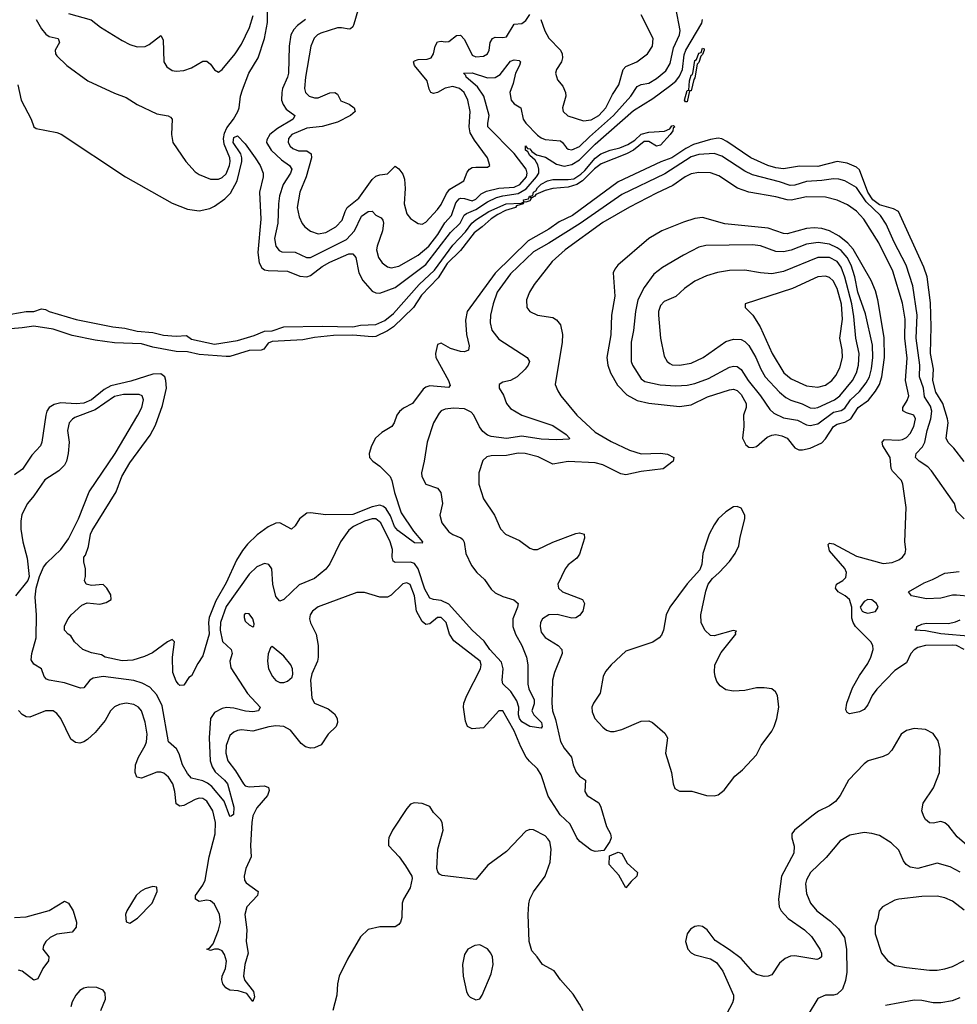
# Model space of a CAD drawing. Header units: inches. Extents: x 1682530 to 1839546, y 640742 to 791647.
# Tile 276 of 656: x 1722816 to 1727695, y 703083 to 708209. Entities that reach past the tile are written whole.
import ezdxf

# ---------------------------------------------------------------- set-up
doc = ezdxf.new("R2010")
doc.units = ezdxf.units.IN
doc.header["$MEASUREMENT"] = 0
doc.layers.add('B7720', color=7, linetype='Continuous')

msp = doc.modelspace()

# ---------------------------------------------------------------- linework, layer by layer
at = {"layer": 'B7720', "color": 5}
for points, elevation in [([(1722902.5, 708210), (1722930, 708160.3), (1722952.6, 708132.6), (1722970, 708121.6), (1723016.5, 708110), (1723023.9, 708090), (1723001.6, 708050), (1723003.2, 708030), (1723010, 708021.1), (1723062.4, 707970), (1723170.9, 707890.9), (1723310, 707826), (1723370, 707803.7), (1723427, 707767), (1723530, 707718), (1723588.7, 707708.7), (1723600.7, 707700.7), (1723610.3, 707690), (1723606, 707610), (1723613.6, 707570), (1723681.2, 707470), (1723730, 707416.1), (1723750, 707401.8), (1723810, 707378), (1723850, 707377.5), (1723870, 707386.9), (1723890, 707406.7), (1723908.7, 707450), (1723911.9, 707470), (1723909.6, 707490), (1723880.7, 707560.7), (1723877.1, 707590), (1723881.9, 707618.1), (1723895, 707645), (1723929.5, 707690), (1723952.1, 707730), (1723958.4, 707750), (1723964.9, 707810), (1723975.8, 707844.2), (1724009.3, 707930), (1724057.5, 708010), (1724089.9, 708110), (1724105.6, 708194.4), (1724108.1, 708370)], 460), ([(1723070, 708241.6), (1723188.3, 708208.3), (1723237.1, 708170), (1723350, 708099.5), (1723390, 708078.9), (1723427.3, 708067.3), (1723470, 708069.1), (1723490, 708079.1), (1723550, 708126), (1723563, 708103), (1723565.6, 707990), (1723582.4, 707962.4), (1723610, 707944.2), (1723630, 707939.7), (1723670, 707944.1), (1723710, 707957.7), (1723770, 707992.8), (1723790, 707993.4), (1723810, 707976.4), (1723830, 707948), (1723850, 707935.5), (1723870, 707948.4), (1723937.1, 708030), (1723970, 708080.9), (1724012.3, 708167.7), (1724030.4, 708230)], 480), ([(1724304.2, 708210), (1724261.4, 708178.6), (1724242.3, 708157.7), (1724227.7, 708130), (1724219, 708070), (1724214.9, 707930), (1724210.5, 707909.5), (1724183.1, 707850), (1724179.9, 707830), (1724179.3, 707790), (1724186.8, 707766.8), (1724203.6, 707743.6), (1724247.9, 707710), (1724238.9, 707690), (1724158.1, 707641.9), (1724117.6, 707610), (1724102.7, 707582.7), (1724101, 707570), (1724125, 707530), (1724178.4, 707478.4), (1724220.7, 707450), (1724232.5, 707430), (1724225, 707410), (1724187.3, 707350), (1724168.8, 707291.2), (1724162.5, 707250), (1724159.4, 707150), (1724142.7, 707070), (1724149.5, 707030), (1724166.9, 707006.9), (1724180.9, 707000.9), (1724250, 706998.3), (1724308.7, 706970), (1724330, 706971.2), (1724516.3, 707063.7), (1724559.1, 707110), (1724594.3, 707185.7), (1724630, 707209.4), (1724650, 707211), (1724670, 707191.8), (1724696.8, 707176.8), (1724705.3, 707165.3), (1724708.8, 707148.8), (1724703.8, 707110), (1724676.4, 707030), (1724673.7, 707010), (1724682.9, 706970), (1724702, 706942), (1724730, 706921.6), (1724750, 706917.1), (1724790, 706925.6), (1724890, 706983.3), (1724944.7, 707030), (1724991.5, 707090), (1725029.3, 707150.7), (1725064, 707190), (1725084.9, 707255.1), (1725103.6, 707276.4), (1725110, 707279.9), (1725130, 707277.9), (1725170, 707265.7), (1725190, 707274.1), (1725217.4, 707302.6), (1725244.7, 707315.3), (1725310, 707330.9), (1725390, 707336.8), (1725418.7, 707350), (1725452.7, 707390), (1725457.7, 707410), (1725451.9, 707430), (1725390, 707511.8), (1725252.6, 707650), (1725251.7, 707670), (1725259.1, 707710), (1725232.1, 707810), (1725199.2, 707859.2), (1725139.4, 707910), (1725137.9, 707917.9), (1725125.6, 707930), (1725170, 707932.1), (1725250, 707906.4), (1725290, 707907.2), (1725316.5, 707923.5), (1725370, 707992.6), (1725390, 707999.4), (1725415.6, 707995.6), (1725422, 707990), (1725417.4, 707970), (1725396.8, 707930), (1725384.2, 707875.8), (1725367.5, 707830), (1725374, 707790), (1725389.7, 707769.7), (1725424.5, 707750), (1725436.6, 707690), (1725450, 707669.4), (1725510, 707607), (1725530, 707592.7), (1725550, 707585.4), (1725630, 707577.2), (1725640.2, 707570), (1725661, 707541), (1725670, 707534.3), (1725690, 707531.3), (1725730, 707548.9), (1725780.7, 707599.3), (1725906.8, 707710), (1725995.9, 707810), (1726030, 707860.8), (1726050, 707871.5), (1726090, 707878.7), (1726130, 707902.1), (1726177.9, 707942.1), (1726200.3, 707979.7), (1726217.7, 708062.3), (1726249.9, 708130), (1726253, 708153), (1726230.6, 708270)], 460), ([(1724576.2, 708256.2), (1724555.4, 708184.6), (1724550, 708170.9), (1724538.4, 708161.6), (1724530, 708158.5), (1724490, 708166.4), (1724470, 708165.6), (1724382.5, 708137.5), (1724366.5, 708130), (1724348.4, 708111.6), (1724331.8, 708070), (1724303.9, 707910), (1724299.2, 707850), (1724303.2, 707830), (1724323.1, 707810), (1724350, 707801.4), (1724370, 707802), (1724430, 707828.3), (1724456.3, 707830), (1724470, 707820.4), (1724486.6, 707786.6), (1724530, 707768), (1724557.2, 707750), (1724561.5, 707730), (1724536.9, 707710), (1724470, 707675.8), (1724390, 707653), (1724310, 707643.4), (1724232.6, 707610), (1724215.1, 707590), (1724213.5, 707570), (1724224.4, 707550), (1724238.4, 707538.4), (1724266.7, 707526.7), (1724310, 707525), (1724333.2, 707510), (1724334.3, 707490), (1724306.4, 707390), (1724273.6, 707310), (1724259.4, 707230), (1724270, 707183.1), (1724287, 707147.1), (1724300.2, 707130), (1724330, 707108.4), (1724370, 707094.3), (1724410, 707101.5), (1724462, 707130), (1724494.5, 707165.4), (1724509.4, 707210), (1724521, 707230), (1724580.3, 707279.7), (1724650, 707376.6), (1724670, 707394.7), (1724690, 707401.5), (1724730, 707405.7), (1724770, 707446.3), (1724790, 707431.6), (1724810, 707403.6), (1724819.1, 707379.1), (1724822.7, 707330), (1724817.5, 707250), (1724830, 707197.3), (1724850, 707174.4), (1724870, 707160.4), (1724890, 707148.4), (1724910, 707144.4), (1724930, 707154), (1724990, 707219.7), (1725010, 707246.5), (1725037.1, 707302.9), (1725054.3, 707325.7), (1725128, 707370), (1725145.5, 707414.5), (1725156.4, 707430), (1725170, 707438.4), (1725190, 707441.5), (1725250, 707441.6), (1725262.7, 707450), (1725251.1, 707490), (1725182.1, 707582.1), (1725160.4, 707620.4), (1725155, 707650), (1725159.9, 707730), (1725148, 707790), (1725129.9, 707830), (1725105.3, 707850), (1725070, 707860.4), (1725030, 707851.3), (1724990, 707828.9), (1724970, 707823.9), (1724955.1, 707830), (1724946.4, 707846.4), (1724937.3, 707890), (1724871.1, 707970), (1724865.6, 707990), (1724870, 707995), (1724890, 708001.5), (1724937.3, 708002.7), (1724956.8, 708010), (1724968.7, 708030), (1724977.9, 708070), (1724990, 708093.2), (1725010, 708097), (1725030, 708092.5), (1725050, 708095.3), (1725090, 708125.5), (1725110, 708127.8), (1725130, 708104.7), (1725170, 708023.5), (1725190, 708014.5), (1725230, 708017.8), (1725250.8, 708030), (1725259.4, 708050), (1725264.7, 708090), (1725276.8, 708110), (1725290, 708117), (1725330, 708115), (1725350, 708119.8), (1725390, 708185.3), (1725430, 708188.3), (1725450, 708205), (1725470, 708234.7)], 480), ([(1722806.8, 707870), (1722823.8, 707790), (1722876.4, 707690), (1722890, 707651.3), (1722902, 707642), (1723010, 707622), (1723032.3, 707612.3), (1723366.8, 707390), (1723610, 707254), (1723690, 707221.7), (1723750, 707214), (1723806.4, 707226.4), (1723830, 707237.6), (1723884.6, 707275.4), (1723913.9, 707306.1), (1723948.5, 707370), (1723972.1, 707470), (1723972.9, 707490), (1723967.6, 707510), (1723927.9, 707570), (1723930, 707594.7), (1723950, 707604.4), (1723990, 707562.8), (1724042.4, 707490), (1724067, 707450), (1724083, 707410), (1724083.2, 707390), (1724064.7, 707310), (1724071.3, 707170), (1724055.9, 706995.9), (1724062.6, 706942.6), (1724076, 706916), (1724090, 706906.3), (1724110, 706902.2), (1724210, 706900.1), (1724273.4, 706873.4), (1724310, 706869.6), (1724330, 706876.8), (1724390, 706923.9), (1724430, 706947.1), (1724528.3, 706990), (1724550.1, 706990.1), (1724564.7, 706970), (1724581.5, 706890), (1724601.5, 706850), (1724650, 706795.9), (1724670, 706786.2), (1724690, 706785.3), (1724770, 706814.4), (1724930, 706934.5), (1725058.6, 707101.4), (1725108.4, 707150), (1725129.7, 707190.3), (1725140.5, 707199.5), (1725190, 707220.7), (1725250, 707259.9), (1725297.8, 707282.2), (1725330, 707292.1), (1725410, 707303.9), (1725451.3, 707328.7), (1725505.9, 707390), (1725517.2, 707410), (1725518.2, 707430), (1725512.5, 707452.5), (1725497.8, 707477.8), (1725470, 707501), (1725460.4, 707520.4), (1725449, 707530), (1725448.4, 707551.6), (1725458, 707538), (1725470, 707537.1), (1725481.8, 707521.8), (1725504.8, 707504.8), (1725553, 707493), (1725610, 707455.9), (1725650, 707446.3), (1725690, 707454.5), (1725730, 707479.2), (1725810, 707560.7), (1726010, 707735.1), (1726110, 707798.4), (1726197.7, 707862.3), (1726230, 707888.3), (1726250, 707913.7), (1726265.1, 707950), (1726274.6, 708025.4), (1726281.8, 708050), (1726366.2, 708190), (1726369.8, 708210)], 440), ([(1725527.8, 708210), (1725548.9, 708150), (1725570, 708112.8), (1725630, 708050.2), (1725638.9, 708030), (1725640.2, 708010), (1725635.2, 707990), (1725608.9, 707950), (1725604.2, 707930), (1725615.4, 707895.4), (1725641.8, 707861.8), (1725656.9, 707830), (1725657.7, 707810), (1725641.1, 707750), (1725643.7, 707730), (1725668.6, 707708.6), (1725750, 707682.2), (1725790, 707687.1), (1725830, 707710.1), (1725866.2, 707750), (1725901, 707819), (1725933.2, 707870), (1725956.5, 707950), (1725970, 707965.5), (1726027.6, 707990), (1726083.5, 708030), (1726108.6, 708070), (1726113.1, 708110), (1726050, 708233)], 480), ([(1727730, 705908.3), (1727677.3, 705977.3), (1727647.3, 706007.3), (1727636.9, 706030), (1727646.6, 706110), (1727644.5, 706130), (1727620.1, 706210), (1727582.8, 706270), (1727567.6, 706330), (1727571.3, 706390), (1727555.4, 706470), (1727559.5, 706610), (1727554.8, 706734.8), (1727537.6, 706870), (1727520.7, 706920.7), (1727389.6, 707209.6), (1727363.2, 707223.2), (1727290, 707244.1), (1727254.7, 707270), (1727230.1, 707310), (1727186.4, 707426.4), (1727170, 707440.4), (1727121.5, 707461.5), (1727070, 707470.9), (1726970, 707444.7), (1726873.7, 707446.3), (1726790, 707432.8), (1726750, 707437.9), (1726709.4, 707449.4), (1726620.2, 707490), (1726495.1, 707575.1), (1726470, 707587.7), (1726450, 707591.6), (1726410, 707585.5), (1726322, 707558), (1726282.5, 707537.5), (1726210, 707489.6), (1726152.2, 707467.8), (1725930, 707364.8), (1725692.3, 707190), (1725623.5, 707156.5), (1725570, 707118.3), (1725462, 707058), (1725290, 706889), (1725144, 706690), (1725135.4, 706644.6), (1725142.1, 706570), (1725154.5, 706510), (1725152, 706488), (1725130, 706478.7), (1725110, 706480.8), (1725057.2, 706497.2), (1725010, 706525.2), (1724990, 706518), (1724979.1, 706470), (1724982.4, 706450), (1725048.3, 706330), (1725056.5, 706303.5), (1725046.9, 706293.1), (1724950, 706302.5), (1724930, 706295.8), (1724915.3, 706284.7), (1724859.6, 706210), (1724814.2, 706185.8), (1724791.9, 706168.1), (1724778.9, 706150), (1724764.9, 706110), (1724752.4, 706090), (1724699.9, 706060.1), (1724667.7, 706030), (1724647.3, 705990), (1724634, 705950), (1724637.3, 705930), (1724653.4, 705910), (1724690, 705883.9), (1724743.4, 705830), (1724753.3, 705810), (1724766.5, 705746.5), (1724801.7, 705641.7), (1724865.3, 705545.3), (1724913, 705490), (1724910, 705484), (1724870, 705485.1), (1724783.4, 705550), (1724767.2, 705570), (1724745.7, 705625.7), (1724722.8, 705662.8), (1724710, 705674.3), (1724690, 705681.3), (1724650, 705673.3), (1724550, 705633.3), (1724410, 705631.5), (1724330, 705641.9), (1724310, 705638.9), (1724271.5, 705610), (1724250, 705574.5), (1724230, 705555.6), (1724170, 705589.8), (1724150, 705588.2), (1724110, 705568.4), (1724052.8, 705527.2), (1724001.8, 705478.2), (1723975.2, 705444.8), (1723945, 705395), (1723890, 705276.8), (1723836.4, 705183.6), (1723802.8, 705097.2), (1723798.5, 705070), (1723801.5, 705010), (1723770, 704896.3), (1723742.6, 704857.4), (1723710, 704792.3), (1723696.4, 704783.6), (1723670, 704744), (1723650, 704742.7), (1723642.7, 704750), (1723630, 704765.2), (1723614, 704810), (1723611.1, 704890), (1723622, 704970), (1723610, 704982), (1723584.7, 704970), (1723506.9, 704913.1), (1723465.8, 704894.2), (1723405.3, 704874.7), (1723350, 704870.8), (1723260.9, 704890), (1723242.6, 704902.6), (1723190, 704912.7), (1723145.2, 704930), (1723102, 704970), (1723082, 705002), (1723068, 705010), (1723049.3, 705030.7), (1723050, 705054), (1723069, 705090), (1723084, 705110), (1723139.1, 705160.9), (1723167.7, 705172.3), (1723233.6, 705166.4), (1723265.6, 705174.4), (1723292.3, 705190), (1723290, 705215.3), (1723270, 705248.7), (1723250, 705268.7), (1723190, 705262.9), (1723162, 705270), (1723154, 705290), (1723159, 705310), (1723159, 705350), (1723150, 705386), (1723149.6, 705410), (1723158.6, 705421.4), (1723174, 705466), (1723184.7, 705530), (1723193, 705550), (1723318, 705750), (1723347.3, 705830), (1723390, 705901.5), (1723494.6, 706045.4), (1723522.7, 706097.3), (1723559.8, 706200.2), (1723580.7, 706290), (1723577.7, 706330), (1723570.9, 706350), (1723550, 706365.6), (1723510, 706362.7), (1723394, 706326), (1723290, 706301.9), (1723256.7, 706283.3), (1723190, 706229.3), (1723150, 706212.6), (1723110, 706208.4), (1723030, 706213.4), (1722995.5, 706204.5), (1722970.1, 706189.9), (1722957.7, 706170), (1722952.4, 706150), (1722931.3, 706008.7), (1722925, 705990), (1722879, 705941), (1722830.4, 705869.6), (1722790, 705839)], 440), ([(1727730.7, 705610.7), (1727691.1, 705650), (1727679.8, 705690), (1727560.3, 705860.3), (1727540.8, 705880.8), (1727496.4, 705910), (1727476.8, 705930), (1727480.3, 705950), (1727514.5, 705985.5), (1727525.3, 706010), (1727538.5, 706070), (1727558.1, 706130), (1727563, 706170), (1727556.2, 706196.2), (1727524.7, 706244.7), (1727519.8, 706290), (1727497.8, 706350), (1727499.9, 706410), (1727480.4, 706550), (1727486.5, 706670), (1727463.1, 706823), (1727428.6, 706930), (1727365.7, 707050), (1727324.1, 707144.1), (1727294.6, 707190), (1727220.7, 707260.7), (1727170, 707334.7), (1727109.9, 707369.9), (1727078.6, 707378.6), (1727050, 707379.9), (1726989.4, 707370.6), (1726910, 707366.7), (1726850, 707346.8), (1726825.2, 707345.2), (1726770, 707363.9), (1726630, 707400.1), (1726590, 707420.4), (1726470, 707498.7), (1726430, 707511.2), (1726350, 707506.1), (1726310, 707493.9), (1726173.6, 707406.4), (1725950, 707298.7), (1725733.1, 707146.9), (1725570, 707044.5), (1725490, 707000.9), (1725370, 706886.4), (1725301.6, 706790), (1725280.1, 706730), (1725266.4, 706670), (1725264, 706630), (1725272.5, 706592.5), (1725310, 706546.3), (1725457.1, 706450), (1725468.5, 706430), (1725462.6, 706410), (1725446.7, 706390), (1725404.4, 706350), (1725370, 706330.7), (1725330, 706321.3), (1725310.6, 706310), (1725312, 706290), (1725333.4, 706253.4), (1725349.2, 706210), (1725370, 706184.7), (1725430, 706149.4), (1725590, 706095.7), (1725660.3, 706050), (1725677, 706030), (1725674.7, 706025.3), (1725610, 706021.4), (1725530, 706024.8), (1725430, 706040.3), (1725350, 706028.1), (1725270, 706039.3), (1725250, 706046.1), (1725225.5, 706065.5), (1725208.5, 706088.5), (1725179.4, 706150), (1725165.7, 706165.7), (1725130, 706182.1), (1725073.9, 706186.1), (1725030, 706181.4), (1725010, 706171.8), (1724999.4, 706160.6), (1724970.2, 706110), (1724936.2, 706010), (1724921.3, 705910), (1724907, 705850), (1724908.7, 705830), (1724930, 705790.6), (1724990, 705770.4), (1725008.1, 705748.1), (1725015.6, 705690), (1725002.4, 705630), (1725012.1, 705590), (1725050, 705541.8), (1725070, 705527.9), (1725111.8, 705511.8), (1725122.1, 705502.1), (1725129.4, 705489.4), (1725137.6, 705430), (1725166.5, 705366.5), (1725194.9, 705330), (1725235, 705295), (1725270, 705244.6), (1725290, 705225.5), (1725330, 705206.7), (1725388.1, 705188.1), (1725410.3, 705170), (1725406.7, 705150), (1725383, 705090), (1725382.6, 705050), (1725396.4, 705010), (1725430, 704950.2), (1725452.8, 704890), (1725459.8, 704850), (1725460.1, 704750), (1725465.8, 704725.8), (1725492.5, 704667.5), (1725493.4, 704646.6), (1725482, 704610), (1725491.5, 704590), (1725531.4, 704550), (1725534.9, 704530), (1725530, 704521.2), (1725470, 704529.8), (1725430, 704552.9), (1725416.5, 704570), (1725411.7, 704590), (1725413.3, 704630), (1725402.8, 704662.8), (1725371.6, 704711.6), (1725330.5, 704750.5), (1725326.1, 704770), (1725332.2, 704830), (1725324.1, 704864.1), (1725263, 704930), (1725233.3, 704973.3), (1725171, 705030), (1725050, 705166.8), (1725010, 705185), (1724969.9, 705189.9), (1724950, 705197.4), (1724924.7, 705244.7), (1724890, 705349.9), (1724870, 705377.6), (1724850, 705384.9), (1724770, 705383.7), (1724760.4, 705390), (1724755.2, 705410), (1724756.6, 705450), (1724744.7, 705490), (1724696, 705590), (1724670, 705609.4), (1724649.9, 705609.9), (1724610, 705597.9), (1724552.6, 705570), (1724529.3, 705550.7), (1724485.2, 705490), (1724430, 705376.3), (1724410, 705347.8), (1724350, 705299.8), (1724270, 705265.8), (1724190, 705189.7), (1724170, 705182.4), (1724150, 705205.1), (1724133.6, 705270), (1724128.3, 705350), (1724112.5, 705372.5), (1724090, 705377.2), (1724050, 705360.3), (1724010, 705322.9), (1723890, 705154.7), (1723861.8, 705070), (1723860.1, 705030), (1723872.2, 704972.2), (1723917.5, 704930), (1723922, 704910), (1723909.3, 704870), (1723915, 704835), (1724001.4, 704701.4), (1724068.5, 704630), (1724059.1, 704610), (1724030, 704605.6), (1723990.6, 704609.4), (1723930, 704625.4), (1723892.7, 704627.3), (1723870, 704623.4), (1723830, 704602.2), (1723808.9, 704570), (1723801.9, 704470), (1723807.7, 704350), (1723818.5, 704318.4), (1723833.8, 704293.8), (1723881.6, 704250), (1723897.2, 704230), (1723931.5, 704110), (1723928.2, 704071.8), (1723917.3, 704062.7), (1723910, 704060.7), (1723880.7, 704140.7), (1723816.3, 704216.3), (1723794.3, 704234.3), (1723770, 704246.1), (1723710, 704260.8), (1723690, 704284.6), (1723664.2, 704330), (1723646.5, 704386.5), (1723632.5, 704412.5), (1723589.9, 704449.9), (1723557.6, 704637.6), (1723530, 704693.6), (1723494, 704734), (1723454.5, 704754.5), (1723410, 704767.8), (1723250.1, 704789.9), (1723198.6, 704781.4), (1723181.1, 704770), (1723150.4, 704730), (1723132.1, 704727.9), (1723050, 704755.8), (1722969.9, 704769.9), (1722955.9, 704775.9), (1722943.9, 704790), (1722929.7, 704830), (1722890, 704853.5), (1722875.9, 704875.9), (1722879.9, 704910), (1722901.6, 704990), (1722903.4, 705110), (1722897, 705203), (1722902.4, 705250), (1722918.9, 705310), (1722941.1, 705358.9), (1722958.2, 705381.8), (1723030, 705451.1), (1723070, 705506), (1723122.1, 705610), (1723178.5, 705750), (1723314, 705950), (1723431.1, 706150), (1723451.1, 706190), (1723460.2, 706230), (1723454.5, 706250), (1723437.5, 706257.5), (1723357.3, 706257.3), (1723310, 706247.8), (1723210, 706178.3), (1723103.1, 706136.9), (1723090.5, 706129.5), (1723074, 706110), (1723066, 706070), (1723073.5, 706010), (1723068.4, 705950), (1723059.5, 705910), (1723050.1, 705889.9), (1723020.1, 705859.9), (1722947.1, 705812.9), (1722890.1, 705729.9), (1722856.9, 705690), (1722828.1, 705631.9), (1722822, 705598), (1722823.1, 705556.9), (1722833.1, 705490), (1722855.3, 705404.7), (1722864.9, 705310), (1722859.3, 705290), (1722795, 705210)], 460), ([(1727730, 704930.6), (1727691.2, 704950), (1727670, 704953.4), (1727530, 704951.5), (1727490, 704940.9), (1727470, 704929), (1727453.7, 704910), (1727430, 704860.2), (1727370, 704820.9), (1727275.9, 704724.1), (1727252.2, 704690), (1727230, 704642.2), (1727210, 704617.8), (1727185.6, 704605.6), (1727134.5, 704594.5), (1727122.3, 704602.3), (1727115.6, 704615.6), (1727119.8, 704650), (1727149.8, 704730), (1727186.1, 704793.9), (1727230, 704857.4), (1727245.7, 704890), (1727256.8, 704930), (1727255.8, 704950), (1727244.8, 704970), (1727166, 705050), (1727153.3, 705070), (1727146.5, 705093.5), (1727146.2, 705150), (1727133.8, 705190), (1727111.1, 705210), (1727075.1, 705230), (1727061.4, 705250), (1727067.1, 705270), (1727099.1, 705290), (1727114.6, 705305.4), (1727118.5, 705330), (1727110, 705352.3), (1727030, 705443.9), (1727023.9, 705476.1), (1727030, 705483.1), (1727050, 705480.6), (1727170, 705416.4), (1727310, 705377.7), (1727356.4, 705383.6), (1727390, 705396.5), (1727410, 705410.6), (1727423.6, 705430), (1727427.6, 705450), (1727421.6, 705490), (1727429.6, 705670), (1727411.2, 705790), (1727404, 705810), (1727357.9, 705857.9), (1727351.5, 705871.5), (1727346, 705930), (1727308, 705990), (1727303.8, 706010), (1727316.5, 706023.5), (1727390, 706019.4), (1727410, 706023.1), (1727430, 706033.9), (1727450, 706055), (1727469.4, 706090), (1727477.3, 706130), (1727468.2, 706150), (1727430, 706161.3), (1727412.3, 706172.3), (1727411.2, 706190), (1727434, 706226), (1727442.8, 706250), (1727425.4, 706330), (1727433.7, 706446.3), (1727422.5, 706550), (1727423.3, 706650), (1727410, 706732.4), (1727359.4, 706899.4), (1727287.2, 707047.2), (1727209, 707170), (1727170, 707212.6), (1727123.9, 707243.9), (1727069.2, 707269.2), (1727010, 707284.2), (1726910, 707286.3), (1726830, 707269.5), (1726810.3, 707270.3), (1726750, 707286.5), (1726610, 707311.4), (1726551.1, 707331.1), (1726455, 707395), (1726411.3, 707411.3), (1726350, 707412.5), (1726310, 707405.8), (1726279.3, 707390), (1726215.3, 707344.7), (1726130, 707305.7), (1725990, 707232.8), (1725850, 707153.2), (1725655.1, 707010), (1725587.1, 706950), (1725492.6, 706830), (1725468.9, 706790), (1725453.4, 706750), (1725455.3, 706710), (1725470, 706688.8), (1725510, 706670.3), (1725590, 706658.2), (1725610, 706646.3), (1725630, 706619.3), (1725640.9, 706570), (1725639.5, 706530), (1725602.7, 706310), (1725615.8, 706275.8), (1725632.4, 706250), (1725715.8, 706150), (1725810, 706060.8), (1725893.5, 706013.5), (1725990, 705968.3), (1726050, 705948.6), (1726150, 705952.3), (1726187.1, 705947.1), (1726220.5, 705930), (1726216.4, 705910), (1726164, 705870), (1726050, 705856.4), (1725970, 705839.3), (1725944.9, 705844.9), (1725850.9, 705890.9), (1725810, 705902.1), (1725670, 705908.8), (1725590, 705894.7), (1725513.9, 705933.8), (1725446, 705950), (1725410, 705952.8), (1725350, 705939.3), (1725270, 705938.4), (1725246.5, 705933.5), (1725226.2, 705913.8), (1725204.7, 705850), (1725206.2, 705790), (1725230, 705714), (1725287.7, 705630), (1725317.8, 705557.8), (1725344.9, 705530), (1725416.7, 705496.7), (1725470, 705458), (1725490, 705450.4), (1725510, 705450.4), (1725590, 705488), (1725710, 705533.6), (1725730, 705537.4), (1725753, 705530), (1725756, 705510), (1725730, 705426), (1725715, 705405), (1725670.3, 705370), (1725654.4, 705350), (1725616.1, 705270), (1725619.6, 705250), (1725641.1, 705230), (1725745.3, 705190), (1725754.4, 705170), (1725746.5, 705130), (1725730, 705107.4), (1725710, 705095.6), (1725690, 705092.9), (1725612.2, 705112.2), (1725569, 705111), (1725537.4, 705090), (1725526.2, 705070), (1725524.7, 705050), (1725530, 705020.5), (1725550, 704991.7), (1725618.4, 704950), (1725637.4, 704930), (1725639.1, 704910), (1725598.4, 704810), (1725589.4, 704770), (1725584.5, 704650), (1725588.5, 704611.5), (1725605, 704565), (1725630.8, 704450.8), (1725650, 704415.6), (1725688.2, 704370), (1725696.9, 704330), (1725711.7, 704291.7), (1725730, 704270.9), (1725759.7, 704250), (1725757.6, 704190), (1725769.8, 704169.8), (1725830, 704131.2), (1725841, 704110), (1725870, 704008), (1725890.9, 703970), (1725893.7, 703950), (1725886.6, 703930), (1725856.3, 703883.7), (1725810, 703879.3), (1725790, 703885.8), (1725730.4, 703930), (1725715.3, 703950), (1725680.4, 704020.4), (1725628.6, 704070), (1725565.6, 704165.7), (1725530, 704278), (1725510, 704308.7), (1725468.2, 704348.2), (1725451.9, 704370), (1725423.2, 704423.2), (1725390, 704506.2), (1725330, 704611), (1725308.9, 704610), (1725230, 704522.7), (1725170, 704517), (1725145.6, 704530), (1725136.9, 704556.9), (1725126.2, 704630), (1725127.2, 704650), (1725142.5, 704690), (1725214.4, 704830), (1725218.4, 704850), (1725211.6, 704870), (1725075.2, 704975.2), (1725053.5, 705010), (1725035.2, 705070), (1725010, 705096.5), (1724990, 705097.3), (1724950, 705063.4), (1724930, 705060.2), (1724910, 705076.2), (1724880.5, 705130), (1724869.9, 705210), (1724848.3, 705268.3), (1724830, 705277.7), (1724810, 705272.2), (1724750, 705212), (1724730, 705201.8), (1724690, 705201.8), (1724610, 705226.4), (1724570, 705227.2), (1724370, 705152.7), (1724340.2, 705130), (1724327.6, 705110), (1724324.7, 705090), (1724328.8, 705068.8), (1724358.6, 705010), (1724369.2, 704950), (1724370.2, 704890), (1724366.5, 704870), (1724337.3, 704802.7), (1724328.7, 704770), (1724336.3, 704676.3), (1724350.2, 704650.2), (1724421.9, 704621.8), (1724455, 704595), (1724469, 704570), (1724470.2, 704550), (1724463.1, 704530), (1724420.8, 704490), (1724385.8, 704434.2), (1724350, 704418.8), (1724330, 704416.8), (1724303.8, 704423.8), (1724281.4, 704441.4), (1724224.7, 704510), (1724190, 704528.4), (1724150, 704533.1), (1724112.1, 704527.9), (1724030, 704504.7), (1723970, 704511.3), (1723950, 704509), (1723930, 704499.8), (1723910, 704481.7), (1723890.9, 704430), (1723889, 704390), (1723899, 704350), (1723938.8, 704298.8), (1723980.2, 704230), (1723990, 704221), (1724010, 704214.6), (1724090, 704219.8), (1724111.3, 704211.3), (1724115.2, 704195.2), (1724106.5, 704170), (1724050, 704105.8), (1724030, 704063.6), (1724024, 704030), (1724018.1, 703910), (1724021, 703850), (1723992.7, 703790), (1723984.6, 703750), (1723986, 703730), (1723994.9, 703714.9), (1724058, 703670), (1724053.1, 703650), (1723999, 703590), (1723988, 703550), (1723998.3, 703470), (1723994.9, 703410), (1724006, 703350), (1723988.3, 703290), (1723980.6, 703230), (1723987.5, 703207.5), (1724032.9, 703150), (1724037.4, 703122.6), (1724030, 703097.2), (1723998.8, 703138.8), (1723952.8, 703152.8), (1723910, 703156.6), (1723888.3, 703168.3), (1723873.1, 703190), (1723867.4, 703210), (1723869.9, 703230), (1723887.5, 703270), (1723891.7, 703308.3), (1723882.5, 703342.5), (1723870, 703361.5), (1723850, 703369.8), (1723830, 703369.7), (1723810, 703363.6), (1723789.7, 703370), (1723804.9, 703375.1), (1723822.5, 703397.5), (1723851.7, 703468.3), (1723861.3, 703510), (1723856, 703550), (1723830, 703604), (1723810, 703621.3), (1723790, 703624.6), (1723750, 703619), (1723730.9, 703630.9), (1723730.7, 703650), (1723770, 703703.8), (1723780.9, 703730), (1723801.6, 703850), (1723832.7, 703970), (1723834.9, 704030), (1723821.6, 704090), (1723790, 704141.1), (1723770, 704154.2), (1723750, 704156.2), (1723730.1, 704149.9), (1723670, 704117.5), (1723650, 704114.8), (1723630, 704126), (1723623.1, 704190), (1723612.7, 704230), (1723590, 704265.6), (1723565.7, 704285.7), (1723550, 704291.5), (1723530, 704290.6), (1723450, 704261), (1723425.4, 704265.4), (1723416.8, 704290), (1723418.3, 704330), (1723434, 704370), (1723469.4, 704430), (1723476.6, 704450), (1723480.2, 704490), (1723470, 704552.3), (1723449.8, 704610), (1723434.2, 704630), (1723410, 704643.2), (1723370, 704650.6), (1723335.5, 704644.5), (1723310, 704630.8), (1723289.6, 704610.4), (1723260.4, 704559.6), (1723210, 704498), (1723170, 704461.1), (1723150, 704448.5), (1723130, 704442.7), (1723106.1, 704446.1), (1723083.3, 704463.3), (1723029.7, 704570), (1723010, 704596.9), (1722990.7, 704610.7), (1722950, 704610.9), (1722870, 704578.2), (1722850, 704580.3), (1722830, 704590.9), (1722810, 704613.3)], 480), ([(1722770, 706676), (1722850, 706688.9), (1722890.5, 706689.5), (1722930, 706702.8), (1722950, 706700.3), (1722969.5, 706689.5), (1723110, 706647.1), (1723301, 706610), (1723363.5, 706603.5), (1723426.9, 706586.9), (1723510, 706579.8), (1723565.5, 706565.5), (1723630, 706561.9), (1723685.1, 706565.1), (1723710, 706545.9), (1723830, 706519.1), (1723950, 706538.9), (1724036.2, 706563.8), (1724090, 706586.3), (1724130, 706589.4), (1724190, 706608.8), (1724390, 706613.4), (1724550, 706610.1), (1724590, 706618.5), (1724670, 706622), (1724716.9, 706643.1), (1724761.2, 706678.8), (1724895.7, 706830), (1724974.6, 706905.4), (1725070, 707035.1), (1725136.2, 707103.8), (1725169.1, 707150), (1725190, 707167.5), (1725256.8, 707210), (1725348, 707250), (1725426.4, 707253.6), (1725439.8, 707259.8), (1725435.8, 707250), (1725401.3, 707238.7), (1725395.8, 707230), (1725344.2, 707215.8), (1725305, 707195), (1725268.8, 707171.2), (1725223.5, 707130), (1725180.8, 707099.2), (1725110, 707006.2), (1725041.5, 706938.5), (1724994.5, 706865.5), (1724906.3, 706773.7), (1724865.6, 706710), (1724761.1, 706610), (1724730.5, 706589.5), (1724670, 706559.8), (1724650, 706556.8), (1724550, 706566.7), (1724450, 706565), (1724350, 706553.5), (1724290, 706541.6), (1724130, 706533.4), (1724110, 706524.2), (1724086.1, 706493.9), (1724072.3, 706487.7), (1724010, 706487.2), (1723910, 706455), (1723890, 706454.9), (1723750, 706465.7), (1723690, 706479.9), (1723630, 706482.1), (1723510, 706504.5), (1723450, 706521.2), (1723310, 706525.6), (1723210, 706539.9), (1723090, 706564.2), (1722990, 706596.7), (1722890, 706613.6), (1722830, 706603.9), (1722710, 706594.5)], 420), ([(1727766.1, 705206.1), (1727690, 705213.3), (1727670, 705212.2), (1727610, 705196.6), (1727534.2, 705194.2), (1727456, 705210), (1727441.3, 705230), (1727522.4, 705277.6), (1727566.4, 705293.6), (1727630, 705327.9), (1727704.2, 705335.8)], 460), ([(1727770, 704997.9), (1727610, 705010.8), (1727530, 705026.4), (1727474, 705030), (1727482.5, 705037.5), (1727483.9, 705050), (1727510, 705062.5), (1727533.4, 705066.6), (1727650, 705065.9), (1727685.8, 705074.2), (1727710, 705085.2)], 460), ([(1727769.2, 703890), (1727694.8, 703954.8), (1727650.8, 704010), (1727630, 704027.4), (1727610, 704034.8), (1727570, 704025.4), (1727550, 704026.9), (1727530, 704044.7), (1727520.4, 704060.4), (1727509.8, 704090), (1727517.6, 704130), (1727570.9, 704210), (1727601.6, 704290), (1727606.3, 704410), (1727595.2, 704455.2), (1727570, 704492.1), (1727530, 704513.8), (1727470, 704519.1), (1727430, 704508.3), (1727402.6, 704490), (1727354.6, 704405.4), (1727334.8, 704385.2), (1727310, 704373.2), (1727230.4, 704350), (1727210, 704335.3), (1727128.7, 704250), (1727084.8, 704170), (1727060.7, 704139.3), (1727030, 704115.4), (1726972.2, 704087.8), (1726937.2, 704062.8), (1726848.2, 703990), (1726834.4, 703970), (1726833.7, 703950), (1726845.5, 703905.5), (1726843.8, 703870), (1726780.8, 703750), (1726764.3, 703630), (1726768.3, 703590), (1726778.2, 703570), (1726815, 703530), (1726899.3, 703470), (1726936.1, 703436.1), (1726979.3, 703370), (1726987.9, 703350), (1726988.7, 703330), (1726978.8, 703321.2), (1726963.6, 703316.4), (1726850, 703335.2), (1726826.3, 703333.7), (1726798.9, 703321.1), (1726770, 703298), (1726730, 703236.9), (1726710, 703228.8), (1726690, 703228.1), (1726650, 703238.8), (1726631.7, 703251.7), (1726570, 703322), (1726510, 703367.3), (1726434.5, 703414.5), (1726393.3, 703470), (1726370, 703488.6), (1726350, 703491.7), (1726330, 703487.7), (1726306.3, 703473.7), (1726289.2, 703450), (1726280.7, 703410), (1726293.1, 703370), (1726310, 703351.8), (1726330, 703340.3), (1726410, 703320.5), (1726441.3, 703301.3), (1726475.2, 703255.3), (1726530.2, 703130), (1726531, 703110), (1726524.6, 703090), (1726450.9, 702950)], 520), ([(1725748.6, 703048.6), (1725730, 703084.2), (1725696, 703136), (1725629.7, 703209.7), (1725596.6, 703256.6), (1725536, 703290), (1725509.7, 703329.7), (1725480.9, 703360.9), (1725468, 703410), (1725461.4, 703550), (1725465.3, 703605.3), (1725471.3, 703630), (1725490, 703668.9), (1725549.8, 703750), (1725577.3, 703822.7), (1725581.2, 703890), (1725574, 703930), (1725565, 703945), (1725550, 703960.2), (1725490, 703990.8), (1725470, 703992.9), (1725450, 703984.2), (1725350, 703878.8), (1725251.8, 703808.2), (1725190, 703732), (1725014.2, 703754.2), (1725000.7, 703760.7), (1724991.8, 703771.8), (1724986.6, 703790), (1724992.6, 703890), (1725020.7, 703990), (1725014.5, 704030), (1725005.4, 704045.4), (1724970, 704081.2), (1724950, 704113), (1724910, 704128), (1724868.9, 704131.1), (1724850, 704124.5), (1724830, 704102.7), (1724756.3, 703990), (1724737.3, 703950), (1724735.3, 703935.3), (1724736, 703910), (1724790.5, 703850.5), (1724823.8, 703803.8), (1724856, 703750), (1724858, 703738), (1724847.7, 703690), (1724812.7, 703630), (1724806.7, 703610), (1724804.4, 703535.6), (1724798, 703510), (1724790, 703499.3), (1724770, 703487), (1724690, 703486.6), (1724630, 703471.8), (1724590, 703435.1), (1724521.6, 703318.4), (1724478.7, 703230), (1724470.4, 703190), (1724467, 703130), (1724446.4, 703050)], 520), ([(1727710, 703770.8), (1727658.6, 703798.6), (1727590, 703817.1), (1727490, 703790.6), (1727450, 703796.2), (1727428.4, 703810), (1727414.2, 703830), (1727390, 703885.1), (1727350, 703923.5), (1727290, 703961.3), (1727250, 703973), (1727210, 703976.9), (1727136.5, 703963.5), (1727085.4, 703934.6), (1727013.4, 703846.6), (1726931.9, 703770), (1726909.6, 703730.4), (1726905.1, 703710), (1726910, 703659.1), (1726931.2, 703610), (1726964.2, 703570), (1727035, 703515), (1727076.1, 703476.1), (1727107.8, 703430), (1727118, 703370), (1727120.5, 703250), (1727113.6, 703206.3), (1727097.7, 703162.3), (1727070, 703135.8), (1727050, 703131.1), (1727009, 703131), (1726970, 703114), (1726919.3, 703030)], 540), ([(1727730, 703572.8), (1727670, 703620.3), (1727630, 703636.8), (1727590, 703646.8), (1727510, 703643.5), (1727390.2, 703629.8), (1727370, 703624.7), (1727304.9, 703590), (1727288.7, 703570), (1727281.7, 703530), (1727268.4, 703490), (1727266.8, 703450), (1727301.3, 703350), (1727331.2, 703311.2), (1727370, 703285.7), (1727430, 703274.3), (1727550, 703260.8), (1727590, 703260.9), (1727630, 703267.6), (1727670, 703279.7), (1727730, 703311.1)], 560), ([(1722790, 703534.2), (1722850, 703539.2), (1722970, 703572.1), (1723050, 703619.8), (1723070, 703609.4), (1723094.5, 703570), (1723111.3, 703510), (1723110, 703485.1), (1723090, 703459.2), (1723010, 703448.5), (1722975.8, 703430), (1722952.3, 703410), (1722939.7, 703390), (1722937.2, 703370), (1722967.2, 703330), (1722967, 703310), (1722937.2, 703270), (1722910, 703215.6), (1722890, 703207.9), (1722830, 703254.7), (1722810, 703261.6)], 480), ([(1723238.4, 703050), (1723263.1, 703110), (1723261, 703141), (1723250, 703157.2), (1723217.2, 703170), (1723172, 703172), (1723150, 703167.3), (1723130, 703154.8), (1723107.8, 703130), (1723090, 703095.1), (1723083, 703070)], 520), ([(1727322.2, 703077.8), (1727470, 703106), (1727510, 703103.8), (1727570, 703092.8), (1727610, 703091.9), (1727670, 703102), (1727710, 703117.8)], 540)]:
    msp.add_lwpolyline(points, dxfattribs=dict(at, elevation=elevation))
for points, elevation in [([(1726310, 707838), (1726301.4, 707838.6), (1726290, 707781.6), (1726280.1, 707780.1), (1726276, 707790), (1726290, 707840.5), (1726298.9, 707841.1), (1726302.1, 707890), (1726310, 707920.4), (1726316.9, 707923.1), (1726321.3, 707938.7), (1726330, 707995.3), (1726338.6, 708001.4), (1726350, 708034.9), (1726362, 708038), (1726370, 708060.3), (1726377.5, 708057.5), (1726378.3, 708050), (1726370, 708028), (1726360.8, 708019.2), (1726350, 707985.1), (1726342.2, 707977.8), (1726330, 707906.6), (1726323.6, 707896.4)], 420), ([(1726129.3, 707550), (1726090, 707574), (1726065.5, 707574.5), (1726010.6, 707529.4), (1725973.1, 707510), (1725842.3, 707457.7), (1725807.2, 707432.8), (1725745.2, 707370), (1725716, 707350), (1725670, 707337), (1725590, 707329.4), (1725550, 707319.6), (1725501.8, 707298.2), (1725496.9, 707290), (1725482, 707282), (1725471.3, 707288.7), (1725478.3, 707278.3), (1725470, 707266.2), (1725450, 707258.7), (1725440, 707260), (1725437.3, 707270), (1725463.5, 707276.5), (1725469.9, 707290), (1725486.5, 707293.5), (1725489.9, 707310), (1725502.8, 707317.2), (1725510, 707333.8), (1725530, 707352.7), (1725562.7, 707370), (1725590, 707377.1), (1725670, 707376.1), (1725699.2, 707380.8), (1725736.2, 707403.8), (1725757.2, 707422.8), (1725810, 707488.4), (1725839.8, 707510), (1725888, 707530), (1725939.1, 707540.9), (1725981.4, 707558.6), (1726017.9, 707582.1), (1726050, 707613), (1726090, 707623.2), (1726172.2, 707627.8), (1726199.8, 707640.2), (1726210, 707655.3), (1726218, 707658), (1726226, 707650), (1726216.1, 707643.9), (1726214.4, 707630), (1726200.2, 707610), (1726150, 707554.7)], 420), ([(1726370, 707178.3), (1726330, 707173.7), (1726270, 707155.3), (1726157.4, 707110), (1726090, 707069.1), (1725929, 706930), (1725912.6, 706910), (1725904.2, 706890), (1725912.8, 706770), (1725896, 706670), (1725891.5, 706568.5), (1725870.7, 706450), (1725877.4, 706410), (1725890.5, 706370.5), (1725926.5, 706306.5), (1725976.3, 706256.3), (1726030, 706226.2), (1726090, 706212.9), (1726250, 706194.6), (1726310, 706203.6), (1726394.7, 706245.3), (1726510, 706282.5), (1726530, 706285.1), (1726550, 706277.8), (1726570, 706257.8), (1726597.1, 706210), (1726597, 706190), (1726583, 706150), (1726584, 706090), (1726578, 706030), (1726594.9, 705994.9), (1726610, 705983.8), (1726630, 705981.6), (1726650, 705986.7), (1726704.8, 706035.1), (1726730, 706046), (1726750, 706048.5), (1726782.5, 706042.5), (1726809.1, 706030), (1726850, 705979.6), (1726870, 705969.3), (1726890, 705968.6), (1726930, 705977.2), (1726990, 706005.1), (1727010, 706026.5), (1727050.5, 706090), (1727070, 706103.4), (1727110, 706113.4), (1727140.3, 706130), (1727178.7, 706190), (1727232.3, 706227.7), (1727270, 706274.7), (1727289.9, 706310), (1727302.3, 706350), (1727316.1, 706450), (1727313.7, 706553.7), (1727282.3, 706750), (1727270, 706796.8), (1727247.2, 706850), (1727153.7, 707013.7), (1727126, 707046), (1727081, 707081), (1727030, 707109.6), (1726990, 707121.2), (1726950, 707125), (1726910, 707121), (1726810, 707093.2), (1726790, 707095.9), (1726710, 707122.6), (1726485.4, 707145.4)], 520), ([(1726971.3, 707048.7), (1726910, 707040.1), (1726830, 707009.5), (1726790, 707000.4), (1726750, 707002.5), (1726670.8, 707030.8), (1726630, 707036.7), (1726386.8, 707033.2), (1726350, 707023.7), (1726270, 706983.1), (1726160.8, 706919.2), (1726116.7, 706883.3), (1726065.4, 706814.6), (1726033.4, 706750), (1726019.8, 706690), (1726009.5, 706590), (1725998.3, 706530), (1725998.5, 706430), (1726005.6, 706410), (1726050, 706339), (1726070, 706325.5), (1726148.1, 706308), (1726230, 706302.3), (1726290, 706305.7), (1726330, 706315.1), (1726399.6, 706340.4), (1726510, 706399.5), (1726530, 706405.1), (1726550, 706403.7), (1726570, 706388.4), (1726606.6, 706330), (1726671.7, 706250), (1726720, 706180), (1726740.5, 706160.5), (1726790, 706136.8), (1726864.1, 706124.1), (1726910, 706100.3), (1726930, 706096.3), (1726970, 706104.3), (1727050, 706164.6), (1727090, 706174.6), (1727110, 706186.1), (1727140.1, 706230), (1727186.7, 706273.3), (1727221.5, 706318.5), (1727237.7, 706350), (1727248.8, 706391.2), (1727255.5, 706450), (1727253.8, 706513.8), (1727216.9, 706676.8), (1727178.2, 706790), (1727161.6, 706870), (1727142.5, 706930), (1727121.6, 706970), (1727090, 707006.4), (1727070, 707021.2), (1727030, 707039.3)], 540), ([(1726970, 706970.3), (1726790, 706898.1), (1726730, 706885.9), (1726670.6, 706890.6), (1726590, 706905), (1726510, 706902.9), (1726446.7, 706893.3), (1726390, 706875.8), (1726330, 706847.8), (1726275.2, 706810), (1726230, 706767.4), (1726170, 706741.8), (1726150, 706720.5), (1726140.9, 706690), (1726140.9, 706670), (1726151.1, 706550), (1726170, 706457.1), (1726186, 706430), (1726199.2, 706419.2), (1726212.2, 706412.2), (1726249.5, 706409.5), (1726310, 706419.8), (1726373.3, 706450), (1726490, 706533), (1726530, 706545.9), (1726570, 706543.5), (1726590, 706532.8), (1726610, 706512.1), (1726647.5, 706450), (1726672.3, 706390), (1726695.5, 706350), (1726770, 706269.5), (1726802.6, 706242.6), (1726828.3, 706228.3), (1726888.5, 706208.5), (1726930, 706188.6), (1726950, 706186.8), (1726970, 706190.1), (1727055.2, 706230), (1727083.1, 706250), (1727149.1, 706330), (1727170.3, 706370), (1727180.8, 706410), (1727184.3, 706470), (1727167, 706550), (1727157.2, 706662.8), (1727145.6, 706730), (1727110, 706867.4), (1727090, 706919.5), (1727069.9, 706950), (1727030, 706970.3)], 560), ([(1727010, 706873.8), (1726970, 706869.3), (1726838.3, 706810), (1726590.7, 706730), (1726590.4, 706710), (1726630.7, 706670.7), (1726670, 706609.2), (1726732.1, 706470), (1726792.7, 706370), (1726830, 706339.3), (1726910, 706302), (1726970, 706295.3), (1727010, 706306.8), (1727042.9, 706330), (1727063.8, 706356.2), (1727083.3, 706396.7), (1727097.2, 706450), (1727095.4, 706490), (1727083.4, 706550), (1727097, 706650), (1727091.9, 706728.1), (1727070, 706808.8), (1727049.9, 706849.9), (1727030, 706866.9)], 580), ([(1726550, 705674.5), (1726530, 705671.8), (1726490, 705646.3), (1726450, 705609.6), (1726430, 705579.6), (1726404.7, 705530), (1726390, 705489.2), (1726371.6, 705430), (1726365.1, 705374.9), (1726355.2, 705344.7), (1726290, 705272.3), (1726199.6, 705150), (1726180.9, 705110), (1726166.4, 705030), (1726155.6, 705004.4), (1726144.4, 704990), (1726111.4, 704968.6), (1725970, 704920.7), (1725894, 704850), (1725865, 704815), (1725851.7, 704790), (1725837.5, 704702.5), (1725801.6, 704650), (1725793.5, 704630), (1725794.3, 704605.7), (1725808.6, 704570), (1725850, 704525.9), (1725870, 704510.9), (1725890, 704502.8), (1725910, 704502.7), (1725950, 704514), (1726050, 704557.4), (1726090, 704559.3), (1726109.4, 704549.4), (1726173.7, 704493.7), (1726186.3, 704470), (1726176.9, 704390), (1726207.7, 704290), (1726217.4, 704230), (1726226.1, 704206.1), (1726250, 704192.2), (1726313, 704193), (1726390, 704170.4), (1726430, 704168), (1726450, 704173.4), (1726482, 704198), (1726537.6, 704270), (1726576.6, 704303.4), (1726650, 704381.3), (1726674.8, 704430), (1726730, 704504.6), (1726742.9, 704530), (1726756.2, 704570), (1726765.8, 704630), (1726759.8, 704690), (1726749.8, 704709.8), (1726730, 704724.4), (1726690.7, 704730.7), (1726650, 704730.7), (1726590, 704717.2), (1726530, 704712.6), (1726490, 704720.5), (1726460.4, 704740.4), (1726443.9, 704763.9), (1726435.1, 704790), (1726431.4, 704811.4), (1726433.3, 704850), (1726465.6, 704914.4), (1726542.7, 705010), (1726541.2, 705018.8), (1726546, 705026), (1726528.9, 705028.9), (1726430, 705002), (1726410, 705003.7), (1726381.2, 705030), (1726362, 705070), (1726361.3, 705110), (1726385.9, 705234.1), (1726398, 705270), (1726420.6, 705299.4), (1726456.2, 705330), (1726510, 705388), (1726539.7, 705430), (1726558.5, 705470), (1726565.2, 705514.8), (1726589.6, 705609.6), (1726589.6, 705629.6), (1726570, 705665.2)], 520), ([(1727230, 705190.8), (1727210, 705180.5), (1727190.4, 705150), (1727199.1, 705130), (1727210, 705123.7), (1727230, 705118.9), (1727270, 705127.2), (1727282.4, 705150), (1727274.3, 705170), (1727250, 705188.2)], 480), ([(1723990, 705118), (1723984.4, 705110), (1723983.7, 705096.3), (1723990, 705077.3), (1724010, 705058), (1724030, 705048), (1724035.3, 705050), (1724036.6, 705063.4), (1724029.4, 705090), (1724010, 705116.2)], 480), ([(1724130, 704945.2), (1724121.1, 704938.9), (1724110, 704908), (1724105.5, 704870), (1724110.2, 704830), (1724131.5, 704790), (1724150, 704767.8), (1724170, 704758.5), (1724190, 704757.8), (1724210, 704766), (1724233.3, 704786.7), (1724238, 704802), (1724235.1, 704830), (1724226.4, 704850), (1724190, 704896)], 480), ([(1725970, 703689.2), (1725934.5, 703754.5), (1725883.5, 703810), (1725884.8, 703855.2), (1725930, 703875.2), (1725950, 703868.8), (1725977.9, 703817.9), (1726031.6, 703770), (1726027.2, 703750), (1725997.3, 703722.7)], 480), ([(1723510, 703696.9), (1723470, 703684.6), (1723444.4, 703670), (1723422.3, 703650), (1723374.2, 703570), (1723366.5, 703550), (1723370, 703513), (1723390, 703505.2), (1723430, 703532), (1723505.4, 703610), (1723531.6, 703670), (1723530, 703692.3)], 520), ([(1725210, 703392), (1725184.7, 703390), (1725148, 703370), (1725130, 703342), (1725120.3, 703290), (1725124.4, 703230), (1725141.6, 703150), (1725150.6, 703130), (1725160.6, 703120.6), (1725190, 703107), (1725210, 703110.7), (1725222.9, 703130), (1725270, 703242), (1725279.3, 703290), (1725276.9, 703330), (1725268.5, 703348.4), (1725250, 703372)], 540)]:
    msp.add_lwpolyline(points, close=True, dxfattribs=dict(at, elevation=elevation))

doc.saveas('drawing.dxf')
